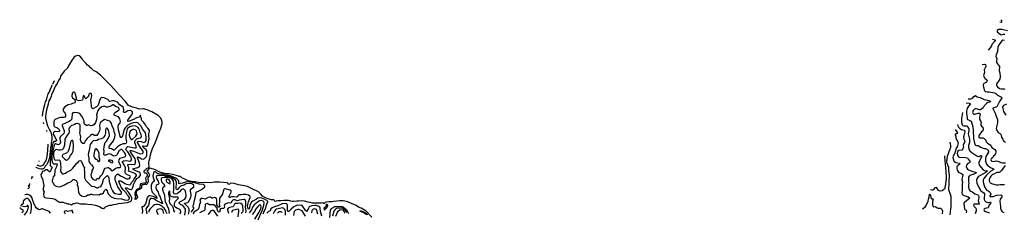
# Model space of a CAD drawing. Extents: x 2133489 to 2292442, y 756223 to 916462.
# Tile 280 of 463: x 2148102 to 2176142, y 881736 to 887216. Entities that reach past the tile are written whole.
import ezdxf

# ---------------------------------------------------------------- set-up
doc = ezdxf.new("R2010")
doc.units = 0

msp = doc.modelspace()

# ---------------------------------------------------------------- linework, layer by layer
at = {"layer": '0CON20XD'}
for points in [[(2176040, 887216), (2176059, 887189), (2176066, 887165), (2176063, 887145), (2176055, 887140), (2176015, 887147), (2176012, 887148)], [(2176235, 886900), (2176075, 886939), (2175985, 886934), (2175943, 886905), (2175938, 886885), (2175943, 886865), (2175980, 886840), (2176035, 886791), (2176055, 886787), (2176115, 886801), (2176155, 886801)], [(2175810, 886660), (2175885, 886646), (2175889, 886639), (2175860, 886595), (2175788, 886515), (2175777, 886475), (2175739, 886415), (2175684, 886353)], [(2176145, 886623), (2176105, 886631), (2176075, 886613), (2175993, 886515), (2175966, 886464), (2175958, 886432), (2175952, 886315), (2175909, 886215), (2175899, 886175), (2175926, 886116), (2175917, 886043), (2175922, 886002), (2176009, 885885), (2175996, 885765), (2176013, 885705), (2176029, 885595), (2176016, 885525), (2175977, 885463), (2175923, 885395), (2175916, 885375), (2175916, 885345), (2175944, 885305), (2176010, 885260), (2176055, 885250), (2176125, 885251), (2176157, 885237)], [(2158135, 881596), (2157965, 881767), (2157825, 881855), (2157752, 881882), (2157686, 881925), (2157485, 882014), (2157451, 882035), (2157315, 882058), (2157218, 882058), (2157035, 882042), (2156997, 882033), (2156906, 882036), (2156835, 882025), (2156805, 882013), (2156775, 881985), (2156765, 881986), (2156745, 882005), (2156735, 882007), (2156695, 881998), (2156555, 881993), (2156505, 882000), (2156445, 881993), (2156375, 882015), (2156320, 882020), (2156215, 882054), (2156127, 882063), (2156055, 882048), (2155995, 882056), (2155905, 882039), (2155865, 882043), (2155755, 882076), (2155625, 882076), (2155525, 882066), (2155455, 882065), (2155405, 882048), (2155377, 882047), (2155365, 882050), (2155358, 882075), (2155340, 882090), (2155265, 882095), (2155175, 882118), (2155086, 882155), (2155019, 882199), (2154970, 882255), (2154905, 882315), (2154726, 882406), (2154587, 882467), (2154505, 882491), (2154335, 882522), (2154205, 882558), (2154113, 882567), (2154092, 882558), (2154075, 882535), (2154055, 882530), (2154043, 882535), (2154030, 882565), (2154015, 882576), (2153805, 882595), (2153645, 882595), (2153535, 882574), (2153385, 882585), (2153235, 882579), (2153145, 882592), (2153087, 882607), (2152995, 882615), (2152904, 882635), (2152784, 882684), (2152724, 882714), (2152685, 882757), (2152645, 882758), (2152596, 882776), (2152525, 882790), (2152455, 882813), (2152345, 882831), (2152285, 882828), (2152239, 882841), (2152195, 882847), (2152095, 882875), (2152035, 882902), (2151965, 882944), (2151815, 882989), (2151788, 882982), (2151728, 882915), (2151731, 882895), (2151782, 882842), (2151794, 882805), (2151787, 882773), (2151755, 882720), (2151759, 882615), (2151743, 882565), (2151728, 882542), (2151711, 882529), (2151665, 882531), (2151631, 882519), (2151585, 882514), (2151574, 882495), (2151574, 882436), (2151560, 882410), (2151536, 882394), (2151464, 882366), (2151432, 882338), (2151418, 882312), (2151418, 882275), (2151459, 882165), (2151412, 882108), (2151395, 882098), (2151389, 882105), (2151410, 882205), (2151394, 882235), (2151388, 882265), (2151390, 882285), (2151420, 882365), (2151455, 882400), (2151498, 882412), (2151537, 882433), (2151542, 882525), (2151559, 882551), (2151585, 882563), (2151635, 882572), (2151695, 882572), (2151714, 882595), (2151695, 882715), (2151702, 882738), (2151737, 882775), (2151738, 882795), (2151728, 882825), (2151705, 882854), (2151663, 882853), (2151652, 882862), (2151650, 882885), (2151660, 882930), (2151698, 882942), (2151717, 882985), (2151776, 883014), (2151792, 883035), (2151777, 883115), (2151778, 883165), (2151785, 883205), (2151809, 883265), (2151825, 883375), (2151851, 883465), (2151868, 883495), (2151881, 883555), (2151956, 883715), (2152093, 884065), (2152114, 884105), (2152156, 884254), (2152158, 884305), (2152145, 884365), (2152122, 884412), (2152096, 884446), (2152045, 884495), (2151866, 884596), (2151735, 884651), (2151685, 884662), (2151646, 884676), (2151615, 884679), (2151505, 884666), (2151435, 884703), (2151315, 884727), (2151203, 884773), (2151107, 884897), (2150945, 885066), (2150697, 885347), (2150518, 885528), (2150399, 885635), (2150279, 885729), (2150207, 885775), (2150151, 885831), (2150115, 885849), (2150087, 885887), (2150035, 885921), (2149987, 885977), (2149955, 886004), (2149911, 886055), (2149888, 886098), (2149832, 886162), (2149795, 886188), (2149755, 886198), (2149691, 886179), (2149641, 886139), (2149573, 886047), (2149488, 885902), (2149465, 885842), (2149370, 885750), (2149264, 885606), (2149259, 885555), (2149203, 885487), (2149167, 885405), (2149123, 885337), (2149082, 885248), (2149068, 885195), (2149009, 885091), (2148994, 885035), (2148965, 884961), (2148933, 884905), (2148914, 884815), (2148862, 884655), (2148835, 884475), (2148838, 884415), (2148892, 884195), (2148945, 884099), (2148986, 884015), (2148998, 883975), (2149014, 883886), (2149017, 883795), (2149000, 883725), (2148995, 883634), (2148981, 883569), (2148946, 883285), (2148915, 883176), (2148875, 883095), (2148831, 883049), (2148800, 882995), (2148785, 882980), (2148755, 882966), (2148715, 882963), (2148655, 882976), (2148575, 883014), (2148561, 883017)], [(2175513, 885941), (2175575, 885951), (2175604, 885944), (2175621, 885925), (2175619, 885885), (2175572, 885788), (2175581, 885715), (2175557, 885653), (2175554, 885625), (2175574, 885564), (2175595, 885539), (2175641, 885505), (2175654, 885475), (2175633, 885437), (2175561, 885399), (2175536, 885365), (2175536, 885345), (2175565, 885217), (2175585, 885183), (2175605, 885170), (2175645, 885162), (2175715, 885162), (2175863, 885133), (2175897, 885117), (2175928, 885092), (2175950, 885065), (2176059, 885009), (2176068, 884988), (2176066, 884976), (2176010, 884890), (2175942, 884758), (2175925, 884741), (2175875, 884716), (2175819, 884701), (2175812, 884685), (2175886, 884555), (2175910, 884475), (2175953, 884377), (2175950, 884295), (2175916, 884155), (2175914, 884125), (2175921, 884085), (2175965, 884008), (2176034, 883965), (2176045, 883951), (2176053, 883933), (2176062, 883865), (2176097, 883815), (2176107, 883775), (2176115, 883765), (2176172, 883735)], [(2148752, 884473), (2148761, 884555), (2148788, 884695), (2148821, 884799), (2148834, 884875), (2148862, 884928), (2148904, 885076), (2148915, 885105), (2148950, 885160), (2148978, 885245), (2149015, 885315), (2149031, 885359)], [(2149049, 885394), (2149097, 885473), (2149101, 885479)], [(2150485, 881844), (2150530, 881875), (2150546, 881894), (2150664, 881936), (2150715, 881943), (2150769, 881961), (2150845, 881968), (2150915, 881989), (2151171, 882019), (2151245, 882039), (2151268, 882052), (2151285, 882075), (2151295, 882105), (2151293, 882135), (2151282, 882165), (2151255, 882225), (2151197, 882307), (2151124, 882395), (2151111, 882425), (2151125, 882434), (2151155, 882432), (2151215, 882397), (2151265, 882384), (2151285, 882386), (2151304, 882405), (2151315, 882427), (2151352, 882545), (2151385, 882605), (2151435, 882695), (2151502, 882738), (2151527, 882763), (2151541, 882795), (2151540, 882825), (2151529, 882855), (2151508, 882875), (2151433, 882903), (2151350, 882945), (2151325, 882965), (2151322, 882975), (2151465, 883009), (2151502, 883028), (2151524, 883055), (2151527, 883075), (2151518, 883135), (2151454, 883295), (2151453, 883315), (2151515, 883292), (2151569, 883259), (2151615, 883249), (2151655, 883262), (2151699, 883315), (2151719, 883365), (2151724, 883465), (2151702, 883512), (2151645, 883562), (2151611, 883595), (2151604, 883615), (2151606, 883624), (2151625, 883628), (2151685, 883616), (2151715, 883622), (2151739, 883641), (2151761, 883695), (2151785, 883835), (2151779, 883895), (2151783, 883965), (2151800, 884045), (2151794, 884074), (2151755, 884132), (2151714, 884164), (2151686, 884226), (2151635, 884289), (2151577, 884345), (2151569, 884365), (2151569, 884405), (2151550, 884445), (2151550, 884485), (2151535, 884486), (2151513, 884447), (2151501, 884439), (2151425, 884420), (2151345, 884377), (2151269, 884351), (2151225, 884326), (2151188, 884318), (2151183, 884323), (2151186, 884355), (2151208, 884398), (2151262, 884458), (2151297, 884513), (2151316, 884556), (2151317, 884577), (2151310, 884590), (2151255, 884630), (2151185, 884622), (2151105, 884574), (2151071, 884571), (2151062, 884592), (2151068, 884645), (2151062, 884705), (2151051, 884731), (2150958, 884798), (2150885, 884868), (2150835, 884893), (2150785, 884907), (2150745, 884910), (2150665, 884884), (2150653, 884893), (2150635, 884928), (2150615, 884945), (2150562, 884962), (2150505, 884994), (2150435, 885002), (2150419, 884995), (2150396, 884964), (2150335, 884784), (2150320, 884765), (2150285, 884738), (2150185, 884684), (2150175, 884686), (2150155, 884710), (2150144, 884736), (2150151, 884785), (2150124, 884925), (2150157, 885055), (2150145, 885105), (2150135, 885119), (2150115, 885128), (2150095, 885121), (2150082, 885105), (2150055, 885020), (2150025, 885002), (2149985, 884962), (2149962, 884985), (2149960, 885015), (2149950, 885025), (2149950, 885035), (2149925, 885060), (2149913, 885047), (2149902, 885005), (2149903, 884967), (2149895, 884930), (2149795, 884904), (2149735, 884923), (2149722, 884935), (2149717, 884985), (2149684, 885125), (2149669, 885145), (2149655, 885152), (2149625, 885150), (2149607, 885133), (2149595, 885107), (2149583, 885045), (2149593, 885015), (2149610, 884995), (2149669, 884949), (2149682, 884875), (2149668, 884852), (2149608, 884832), (2149565, 884812), (2149485, 884791), (2149434, 884766), (2149385, 884736), (2149346, 884694), (2149338, 884672), (2149341, 884625), (2149396, 884545), (2149405, 884515), (2149407, 884475), (2149386, 884445), (2149355, 884430), (2149265, 884433), (2149195, 884414), (2149115, 884377), (2149087, 884344), (2149075, 884305), (2149072, 884265), (2149076, 884205), (2149083, 884183), (2149104, 884164), (2149155, 884151), (2149184, 884134), (2149225, 884095), (2149240, 884065), (2149237, 884043), (2149225, 884029), (2149115, 884032), (2149085, 884023), (2149064, 884005), (2149059, 883955), (2149105, 883885), (2149130, 883815), (2149153, 883785), (2149157, 883775), (2149150, 883765), (2149125, 883755), (2149075, 883747), (2149049, 883711), (2149037, 883653), (2149021, 883515), (2149001, 883455), (2148983, 883345), (2148981, 883245), (2148969, 883175), (2148970, 883065), (2148984, 883045), (2149020, 883025), (2149022, 883015), (2148984, 882945), (2148975, 882902), (2148965, 882890), (2148955, 882889), (2148885, 882940), (2148865, 882946), (2148845, 882944), (2148799, 882911), (2148741, 882895), (2148729, 882851), (2148702, 882808), (2148710, 882755), (2148747, 882685), (2148760, 882645), (2148770, 882580), (2148785, 882495), (2148766, 882405), (2148773, 882365), (2148794, 882315), (2148782, 882265), (2148791, 882185), (2148799, 882165), (2148814, 882155), (2148856, 882144), (2149032, 882128), (2149111, 882111), (2149163, 882075), (2149215, 882029), (2149235, 882024), (2149343, 882023), (2149375, 882008), (2149425, 881998), (2149463, 881973), (2149485, 881970), (2149495, 881980), (2149505, 881980), (2149543, 881963), (2149562, 881962), (2149575, 881950), (2149585, 881950), (2149599, 881961), (2149625, 881990), (2149665, 881988), (2149695, 882000), (2149715, 882001), (2149765, 881996), (2149815, 881972), (2149865, 881978), (2149985, 881978), (2150047, 881963), (2150155, 881958), (2150256, 881934), (2150375, 881901), (2150445, 881852), (2150485, 881844)], [(2175109, 884963), (2175185, 884965), (2175219, 884975), (2175235, 884985), (2175270, 885030), (2175300, 885050), (2175323, 885057), (2175335, 885054), (2175373, 885023), (2175455, 885002), (2175565, 884941), (2175715, 884914), (2175739, 884899), (2175746, 884885), (2175738, 884872), (2175675, 884859), (2175632, 884835), (2175570, 884765), (2175536, 884704), (2175465, 884650), (2175435, 884647), (2175355, 884676), (2175315, 884678), (2175295, 884671), (2175275, 884656), (2175251, 884629), (2175243, 884605), (2175239, 884575), (2175244, 884555), (2175275, 884532), (2175305, 884531), (2175395, 884561), (2175430, 884560), (2175450, 884545), (2175457, 884517), (2175438, 884442), (2175440, 884395), (2175449, 884365), (2175478, 884315), (2175481, 884295), (2175472, 884245), (2175477, 884217), (2175490, 884191), (2175535, 884163), (2175540, 884090), (2175529, 884055), (2175495, 884023), (2175431, 883935), (2175418, 883905), (2175419, 883875), (2175439, 883859), (2175485, 883852), (2175535, 883857), (2175565, 883840), (2175615, 883787), (2175630, 883745), (2175665, 883699), (2175741, 883651), (2175785, 883584), (2175875, 883524), (2175902, 883485), (2175904, 883445), (2175894, 883406), (2175871, 883365), (2175836, 883334), (2175813, 883297), (2175764, 883255), (2175758, 883225), (2175764, 883205), (2175785, 883192), (2175855, 883181), (2175915, 883196), (2175954, 883194), (2175985, 883186), (2176045, 883149), (2176095, 883141), (2176177, 883143)], [(2151165, 882085), (2151205, 882092), (2151222, 882105), (2151228, 882125), (2151225, 882145), (2151197, 882195), (2151161, 882231), (2151130, 882285), (2151061, 882361), (2150993, 882455), (2150922, 882615), (2150925, 882625), (2150935, 882630), (2150985, 882628), (2151034, 882604), (2151095, 882557), (2151145, 882535), (2151235, 882521), (2151255, 882530), (2151291, 882589), (2151335, 882635), (2151363, 882687), (2151425, 882775), (2151429, 882795), (2151412, 882825), (2151345, 882861), (2151285, 882881), (2151217, 882895), (2151205, 882915), (2151206, 882944), (2151210, 883005), (2151183, 883077), (2151185, 883095), (2151219, 883101), (2151365, 883098), (2151395, 883114), (2151404, 883136), (2151399, 883215), (2151387, 883255), (2151317, 883367), (2151255, 883454), (2151247, 883475), (2151249, 883491), (2151275, 883497), (2151345, 883479), (2151485, 883418), (2151545, 883400), (2151595, 883406), (2151613, 883417), (2151622, 883435), (2151623, 883455), (2151612, 883485), (2151525, 883605), (2151453, 883725), (2151458, 883745), (2151485, 883764), (2151558, 883752), (2151605, 883729), (2151635, 883722), (2151661, 883729), (2151685, 883747), (2151699, 883775), (2151705, 883815), (2151706, 883865), (2151695, 883945), (2151675, 884015), (2151607, 884095), (2151551, 884201), (2151465, 884277), (2151425, 884288), (2151335, 884285), (2151275, 884258), (2151235, 884247), (2151185, 884219), (2151103, 884135), (2151077, 884095), (2151026, 883914), (2151005, 883873), (2150995, 883866), (2150985, 883868), (2150965, 883895), (2150939, 884015), (2150913, 884077), (2150908, 884175), (2150916, 884224), (2150959, 884285), (2150969, 884315), (2150953, 884395), (2150916, 884455), (2150811, 884495), (2150794, 884514), (2150792, 884535), (2150802, 884558), (2150832, 884588), (2150905, 884629), (2150931, 884655), (2150936, 884684), (2150913, 884715), (2150830, 884750), (2150775, 884798), (2150755, 884796), (2150695, 884759), (2150605, 884727), (2150575, 884728), (2150505, 884752), (2150475, 884751), (2150445, 884739), (2150365, 884681), (2150324, 884635), (2150315, 884615), (2150310, 884570), (2150289, 884505), (2150297, 884465), (2150288, 884375), (2150275, 884345), (2150265, 884294), (2150223, 884237), (2150187, 884203), (2150135, 884200), (2150065, 884226), (2150025, 884204), (2150005, 884202), (2149955, 884233), (2149946, 884246), (2149940, 884275), (2149942, 884315), (2149935, 884341), (2149905, 884394), (2149892, 884445), (2149835, 884521), (2149785, 884553), (2149745, 884564), (2149633, 884576), (2149611, 884565), (2149592, 884535), (2149591, 884425), (2149580, 884375), (2149568, 884355), (2149495, 884308), (2149445, 884295), (2149402, 884268), (2149322, 884235), (2149313, 884225), (2149314, 884205), (2149370, 884050), (2149373, 884015), (2149355, 883981), (2149265, 883896), (2149249, 883865), (2149242, 883815), (2149265, 883725), (2149255, 883693), (2149235, 883670), (2149208, 883652), (2149125, 883686), (2149107, 883683), (2149098, 883675), (2149081, 883635), (2149059, 883525), (2149032, 883455), (2149014, 883334), (2149017, 883217), (2149029, 883175), (2149045, 883137), (2149065, 883119), (2149085, 883114), (2149155, 883119), (2149165, 883105), (2149147, 883033), (2149105, 882935), (2149090, 882775), (2149055, 882747), (2149026, 882635), (2149026, 882606), (2149055, 882573), (2149075, 882528), (2149105, 882502), (2149142, 882482), (2149175, 882471), (2149235, 882462), (2149275, 882469), (2149375, 882514), (2149470, 882575), (2149515, 882581), (2149555, 882601), (2149625, 882669), (2149655, 882670), (2149714, 882644), (2149744, 882565), (2149743, 882525), (2149768, 882435), (2149763, 882385), (2149777, 882305), (2149794, 882265), (2149822, 882232), (2149865, 882205), (2149935, 882188), (2150005, 882205), (2150045, 882231), (2150087, 882233), (2150119, 882251), (2150146, 882254), (2150215, 882234), (2150315, 882239), (2150365, 882234), (2150405, 882260), (2150455, 882263), (2150485, 882293), (2150516, 882355), (2150555, 882398), (2150591, 882345), (2150600, 882305), (2150625, 882262), (2150665, 882210), (2150710, 882180), (2150795, 882140), (2150845, 882127), (2151005, 882120), (2151082, 882092), (2151165, 882085)], [(2175061, 884847), (2175145, 884840), (2175180, 884825), (2175121, 884759), (2175092, 884708), (2175079, 884665), (2175066, 884605), (2175066, 884545), (2175082, 884425), (2175087, 884397), (2175099, 884379), (2175123, 884363), (2175175, 884343), (2175196, 884326), (2175239, 884205), (2175259, 884085), (2175265, 883835), (2175306, 883666), (2175319, 883649), (2175346, 883636), (2175405, 883633), (2175431, 883621), (2175465, 883592), (2175565, 883556), (2175605, 883552), (2175639, 883539), (2175665, 883516), (2175688, 883475), (2175691, 883445), (2175620, 883325), (2175607, 883275), (2175603, 883195), (2175635, 883108), (2175671, 883061), (2175715, 883040), (2175765, 883004), (2175836, 882975), (2175848, 882965), (2175847, 882955), (2175755, 882905), (2175635, 882793), (2175559, 882695), (2175544, 882655), (2175538, 882605), (2175546, 882565), (2175582, 882465), (2175630, 882385), (2175710, 882330), (2175743, 882295), (2175756, 882255), (2175731, 882205), (2175735, 882190), (2175825, 882184), (2175933, 882227), (2176042, 882235), (2176064, 882225), (2176069, 882215), (2176069, 882165), (2176065, 882154), (2176025, 882114), (2176011, 882055), (2176036, 881905), (2176038, 881855), (2176056, 881795), (2176075, 881765), (2176105, 881741), (2176135, 881731)], [(2176206, 884815), (2176115, 884779), (2176092, 884735), (2176124, 884605), (2176185, 884499)], [(2174949, 884577), (2174923, 884407), (2174919, 884295), (2174943, 884223), (2174964, 884205), (2174986, 884196), (2175075, 884192), (2175108, 884158), (2175131, 884115), (2175132, 884065), (2175112, 883965), (2175151, 883815), (2175152, 883725), (2175125, 883635), (2175126, 883575), (2175142, 883512), (2175159, 883489), (2175215, 883439), (2175358, 883338), (2175405, 883325), (2175425, 883328), (2175475, 883353), (2175485, 883354), (2175497, 883345), (2175499, 883325), (2175485, 883285), (2175418, 883165), (2175414, 883145), (2175421, 883121), (2175440, 883065), (2175540, 882945), (2175575, 882922), (2175615, 882916), (2175645, 882924), (2175656, 882915), (2175635, 882885), (2175595, 882855), (2175426, 882764), (2175402, 882745), (2175360, 882685), (2175353, 882665), (2175363, 882553), (2175478, 882345), (2175558, 882288), (2175578, 882265), (2175581, 882235), (2175565, 882155), (2175571, 882101), (2175585, 882062), (2175621, 882031), (2175675, 882012), (2175698, 882012), (2175735, 882024), (2175751, 882021), (2175755, 882005), (2175743, 881973), (2175705, 881926), (2175688, 881882), (2175675, 881867), (2175595, 881848), (2175572, 881828), (2175562, 881805), (2175571, 881785), (2175605, 881754), (2175718, 881725)], [(2148789, 884254), (2148776, 884292)], [(2150925, 882248), (2150975, 882254), (2151001, 882275), (2151000, 882305), (2150895, 882465), (2150845, 882585), (2150823, 882655), (2150818, 882725), (2150836, 882784), (2150865, 882816), (2150895, 882828), (2150975, 882771), (2151037, 882747), (2151120, 882695), (2151155, 882685), (2151195, 882689), (2151225, 882702), (2151248, 882725), (2151256, 882745), (2151251, 882765), (2151238, 882775), (2151142, 882812), (2151117, 882837), (2151103, 882863), (2151102, 882905), (2151117, 882975), (2151115, 883005), (2151078, 883085), (2151031, 883165), (2151034, 883185), (2151062, 883198), (2151155, 883207), (2151195, 883196), (2151235, 883195), (2151265, 883205), (2151286, 883225), (2151289, 883265), (2151274, 883305), (2151185, 883452), (2151138, 883505), (2151129, 883535), (2151154, 883586), (2151185, 883605), (2151375, 883567), (2151412, 883568), (2151428, 883575), (2151423, 883615), (2151377, 883715), (2151378, 883755), (2151395, 883781), (2151435, 883822), (2151465, 883837), (2151537, 883855), (2151563, 883875), (2151569, 883895), (2151562, 883945), (2151535, 884003), (2151511, 884085), (2151495, 884117), (2151472, 884145), (2151414, 884185), (2151325, 884196), (2151235, 884167), (2151175, 884118), (2151166, 884104), (2151141, 884025), (2151122, 883915), (2151122, 883835), (2151140, 883745), (2151134, 883706), (2151125, 883695), (2151103, 883687), (2151045, 883680), (2150970, 883660), (2150884, 883596), (2150795, 883508), (2150775, 883507), (2150720, 883540), (2150663, 883553), (2150651, 883565), (2150646, 883595), (2150655, 883626), (2150778, 883772), (2150808, 883875), (2150821, 883945), (2150790, 884025), (2150787, 884097), (2150740, 884185), (2150730, 884235), (2150716, 884266), (2150688, 884308), (2150665, 884326), (2150601, 884345), (2150555, 884368), (2150520, 884375), (2150412, 884298), (2150393, 884277), (2150373, 884205), (2150387, 884115), (2150375, 884055), (2150336, 883974), (2150295, 883923), (2150275, 883917), (2150235, 883919), (2150185, 883947), (2150155, 883945), (2150118, 883922), (2150025, 883835), (2149976, 883775), (2149952, 883725), (2149925, 883694), (2149902, 883695), (2149864, 883724), (2149851, 883741), (2149835, 883795), (2149839, 883885), (2149816, 883995), (2149825, 884045), (2149826, 884216), (2149815, 884231), (2149762, 884262), (2149745, 884264), (2149695, 884252), (2149651, 884229), (2149579, 884205), (2149545, 884178), (2149519, 884145), (2149504, 884105), (2149507, 884035), (2149498, 883985), (2149451, 883935), (2149389, 883815), (2149376, 883645), (2149360, 883585), (2149339, 883541), (2149308, 883515), (2149265, 883504), (2149215, 883505), (2149145, 883524), (2149125, 883516), (2149096, 883486), (2149072, 883445), (2149065, 883415), (2149062, 883345), (2149075, 883276), (2149091, 883241), (2149115, 883222), (2149215, 883225), (2149235, 883218), (2149246, 883206), (2149263, 883125), (2149264, 883064), (2149277, 883025), (2149266, 882915), (2149275, 882885), (2149315, 882828), (2149345, 882826), (2149405, 882846), (2149444, 882875), (2149505, 882903), (2149555, 882936), (2149613, 882987), (2149729, 883131), (2149770, 883165), (2149795, 883200), (2149805, 883204), (2149845, 883207), (2149855, 883198), (2149922, 883041), (2149948, 883018), (2149952, 883005), (2149940, 882965), (2149950, 882885), (2149943, 882785), (2149952, 882715), (2149986, 882645), (2150125, 882502), (2150155, 882484), (2150225, 882468), (2150295, 882435), (2150315, 882436), (2150345, 882452), (2150415, 882472), (2150435, 882494), (2150464, 882565), (2150482, 882635), (2150484, 882676), (2150575, 882762), (2150605, 882781), (2150620, 882765), (2150645, 882709), (2150653, 882613), (2150677, 882515), (2150698, 882438), (2150741, 882345), (2150775, 882300), (2150825, 882273), (2150925, 882248)], [(2150265, 882651), (2150279, 882661), (2150297, 882695), (2150315, 882699), (2150345, 882692), (2150365, 882702), (2150411, 882769), (2150457, 882823), (2150514, 882966), (2150535, 882988), (2150615, 883009), (2150635, 883008), (2150676, 882976), (2150706, 882935), (2150735, 882919), (2150768, 882932), (2150835, 882990), (2150895, 883008), (2150965, 883014), (2150975, 883021), (2150981, 883045), (2150977, 883065), (2150921, 883175), (2150930, 883225), (2150967, 883273), (2151025, 883298), (2151095, 883315), (2151117, 883333), (2151123, 883355), (2151117, 883387), (2151090, 883435), (2151015, 883519), (2150995, 883528), (2150968, 883518), (2150935, 883495), (2150870, 883370), (2150855, 883355), (2150825, 883342), (2150795, 883335), (2150765, 883340), (2150705, 883380), (2150665, 883395), (2150625, 883390), (2150555, 883365), (2150505, 883365), (2150497, 883387), (2150505, 883475), (2150502, 883525), (2150516, 883654), (2150540, 883720), (2150575, 883757), (2150625, 883835), (2150655, 883925), (2150654, 883984), (2150644, 884036), (2150621, 884095), (2150595, 884126), (2150575, 884133), (2150565, 884123), (2150549, 884085), (2150543, 883995), (2150527, 883925), (2150491, 883865), (2150465, 883845), (2150425, 883823), (2150345, 883811), (2150295, 883778), (2150265, 883773), (2150205, 883780), (2150190, 883770), (2150155, 883731), (2150110, 883665), (2150082, 883495), (2150057, 883435), (2150055, 883375), (2150073, 883275), (2150069, 883225), (2150075, 883205), (2150104, 883135), (2150145, 883091), (2150186, 883035), (2150200, 883005), (2150197, 882983), (2150155, 882925), (2150153, 882875), (2150128, 882798), (2150135, 882755), (2150147, 882725), (2150185, 882678), (2150225, 882656), (2150265, 882651)], [(2174807, 884232), (2174816, 884195), (2174839, 884159), (2174877, 884117), (2174925, 884090), (2175002, 884072), (2175017, 884057), (2175016, 884035), (2174986, 883916), (2174984, 883884), (2174989, 883815), (2175012, 883775), (2175015, 883750), (2175008, 883722), (2174973, 883657), (2174971, 883635), (2174979, 883595), (2174964, 883545), (2174935, 883508), (2174845, 883498), (2174815, 883473), (2174805, 883451), (2174802, 883412), (2174821, 883341), (2174835, 883318), (2174855, 883304), (2175035, 883299), (2175094, 883284), (2175111, 883251), (2175162, 883195), (2175171, 883175), (2175170, 883165), (2175158, 883152), (2175100, 883120), (2175068, 883075), (2175059, 883035), (2175072, 882992), (2175092, 882965), (2175125, 882944), (2175245, 882893), (2175315, 882879), (2175338, 882865), (2175339, 882855), (2175329, 882845), (2175273, 882817), (2175185, 882795), (2175158, 882782), (2175143, 882767), (2175125, 882735), (2175118, 882705), (2175118, 882645), (2175125, 882605), (2175131, 882565), (2175121, 882515), (2175123, 882455), (2175145, 882389), (2175164, 882355), (2175185, 882335), (2175248, 882308), (2175306, 882265), (2175385, 882231), (2175406, 882215), (2175418, 882195), (2175420, 882145), (2175396, 882075), (2175427, 881965), (2175335, 881970), (2175285, 881966), (2175271, 881955), (2175269, 881935), (2175277, 881915), (2175329, 881855), (2175345, 881815), (2175344, 881775), (2175308, 881695)], [(2148885, 884023), (2148877, 884047), (2148871, 884060)], [(2151285, 883806), (2151305, 883811), (2151414, 883906), (2151447, 883955), (2151442, 884015), (2151426, 884056), (2151405, 884077), (2151365, 884095), (2151324, 884095), (2151283, 884077), (2151251, 884045), (2151226, 883994), (2151216, 883935), (2151245, 883846), (2151275, 883811), (2151285, 883806)], [(2174748, 884088), (2174756, 884076), (2174814, 884005), (2174789, 883975), (2174746, 883954), (2174744, 883935), (2174764, 883905), (2174763, 883887), (2174759, 883865), (2174775, 883819), (2174822, 883742), (2174827, 883725), (2174821, 883675), (2174810, 883615), (2174775, 883565), (2174732, 883415), (2174685, 883335), (2174678, 883292), (2174703, 883203), (2174715, 883185), (2174765, 883155), (2174862, 883132), (2174878, 883118), (2174868, 883095), (2174815, 883065), (2174800, 883050), (2174790, 883025), (2174789, 882995), (2174801, 882931), (2174835, 882879), (2174855, 882865), (2174934, 882835), (2174960, 882815), (2174964, 882805), (2174936, 882666), (2174949, 882585), (2174942, 882535), (2174945, 882498), (2174945, 882375), (2174934, 882285), (2174944, 882254), (2174961, 882235), (2175002, 882212), (2175116, 882175), (2175155, 882149), (2175161, 882135), (2175065, 882065), (2174998, 882002), (2174991, 881975), (2175005, 881835), (2175015, 881819), (2175054, 881794), (2175068, 881775), (2175053, 881725)], [(2148593, 883084), (2148655, 883055), (2148685, 883052), (2148745, 883064), (2148769, 883081), (2148796, 883114), (2148809, 883145), (2148851, 883205), (2148880, 883320), (2148899, 883495), (2148916, 883679)], [(2149435, 883224), (2149460, 883230), (2149504, 883265), (2149551, 883349), (2149588, 883395), (2149629, 883475), (2149634, 883635), (2149627, 883745), (2149619, 883769), (2149605, 883781), (2149585, 883781), (2149565, 883770), (2149545, 883730), (2149509, 883555), (2149480, 883470), (2149431, 883419), (2149335, 883379), (2149308, 883345), (2149314, 883325), (2149365, 883264), (2149385, 883247), (2149435, 883224)], [(2174598, 881665), (2174613, 881757), (2174630, 881895), (2174627, 882185), (2174614, 882245), (2174567, 882375), (2174581, 882795), (2174559, 882925), (2174561, 883015), (2174518, 883125), (2174509, 883185), (2174511, 883249), (2174526, 883335), (2174605, 883541), (2174615, 883575), (2174616, 883635), (2174600, 883730)], [(2150345, 883177), (2150365, 883182), (2150386, 883214), (2150384, 883245), (2150367, 883295), (2150365, 883405), (2150336, 883486), (2150301, 883531), (2150285, 883544), (2150275, 883544), (2150255, 883528), (2150235, 883480), (2150217, 883375), (2150217, 883325), (2150233, 883285), (2150255, 883254), (2150268, 883248), (2150295, 883251), (2150335, 883184), (2150345, 883177)], [(2174438, 883340), (2174445, 883205), (2174471, 883015), (2174485, 882765), (2174484, 882706), (2174461, 882471), (2174437, 882403), (2174415, 882371), (2174372, 882348), (2174315, 882341), (2174287, 882347), (2174270, 882360), (2174225, 882431), (2174205, 882446), (2174163, 882435), (2174114, 882375), (2174095, 882365), (2174075, 882362), (2174041, 882375), (2174040, 882376)], [(2148649, 883189), (2148655, 883192), (2148655, 883198)], [(2150733, 883147), (2150745, 883150), (2150757, 883165), (2150756, 883185), (2150735, 883208), (2150685, 883222), (2150640, 883215), (2150628, 883205), (2150634, 883194), (2150655, 883187), (2150695, 883156), (2150733, 883147)], [(2176171, 883065), (2176138, 883032), (2176066, 882925), (2176015, 882878), (2175995, 882869), (2175925, 882864), (2175865, 882828), (2175812, 882808), (2175785, 882791), (2175759, 882761), (2175732, 882715), (2175714, 882665), (2175711, 882635), (2175719, 882609), (2175739, 882579), (2175775, 882556), (2175804, 882546), (2175915, 882519), (2175975, 882519), (2176025, 882528), (2176145, 882528)], [(2148445, 882723), (2148452, 882728), (2148465, 882753), (2148469, 882735), (2148451, 882719), (2148439, 882695), (2148432, 882688)], [(2152995, 881735), (2153007, 881765), (2153055, 881821), (2153065, 881845), (2153062, 881865), (2153042, 881895), (2153036, 881915), (2153062, 881965), (2153073, 882045), (2153114, 882225), (2153124, 882305), (2153135, 882315), (2153176, 882325), (2153265, 882371), (2153315, 882416), (2153365, 882450), (2153372, 882465), (2153371, 882485), (2153355, 882506), (2153323, 882523), (2153209, 882539), (2153091, 882575), (2152865, 882598), (2152822, 882592), (2152735, 882566), (2152680, 882560), (2152645, 882546), (2152634, 882555), (2152638, 882608), (2152630, 882635), (2152578, 882688), (2152549, 882709), (2152395, 882774), (2152285, 882788), (2152165, 882817), (2152075, 882825), (2152012, 882852), (2151965, 882885), (2151935, 882888), (2151920, 882880), (2151908, 882862), (2151896, 882775), (2151899, 882725), (2151927, 882645), (2151928, 882625), (2151920, 882610), (2151875, 882575), (2151846, 882505), (2151849, 882415), (2151861, 882335), (2151876, 882305), (2151995, 882185), (2152010, 882135), (2152005, 882130), (2151988, 882135), (2151945, 882171), (2151905, 882188), (2151815, 882207), (2151775, 882200), (2151751, 882179), (2151733, 882147), (2151696, 882005), (2151682, 881978), (2151625, 881899), (2151605, 881891), (2151578, 881892), (2151601, 881785), (2151587, 881705)], [(2152908, 881685), (2152928, 881755), (2152929, 881825), (2152899, 881879), (2152813, 881965), (2152800, 881985), (2152800, 881995), (2152892, 882018), (2152915, 882039), (2152929, 882071), (2152976, 882155), (2152988, 882215), (2152988, 882245), (2152966, 882335), (2152968, 882372), (2152987, 882403), (2153057, 882463), (2153064, 882495), (2153058, 882515), (2153035, 882531), (2153005, 882542), (2152864, 882555), (2152825, 882540), (2152775, 882508), (2152685, 882479), (2152644, 882445), (2152605, 882397), (2152575, 882376), (2152565, 882384), (2152560, 882405), (2152570, 882595), (2152561, 882621), (2152540, 882650), (2152486, 882695), (2152425, 882731), (2152354, 882754), (2152275, 882759), (2152231, 882769), (2152165, 882785), (2152085, 882774), (2152025, 882783), (2152002, 882768), (2151991, 882739), (2152001, 882695), (2152044, 882625), (2152063, 882547), (2152055, 882533), (2152014, 882515), (2151991, 882495), (2151982, 882465), (2151983, 882435), (2152006, 882365), (2152042, 882305), (2152067, 882235), (2152102, 882175), (2152120, 882105), (2152161, 882025), (2152168, 881975), (2152120, 882005), (2151985, 882068), (2151922, 882115), (2151865, 882130), (2151829, 882125), (2151805, 882104), (2151788, 882065), (2151788, 882005), (2151771, 881939), (2151697, 881833), (2151699, 881795), (2151720, 881695)], [(2152805, 881655), (2152825, 881785), (2152821, 881825), (2152809, 881849), (2152745, 881926), (2152685, 881955), (2152639, 881995), (2152645, 882015), (2152662, 882035), (2152806, 882114), (2152835, 882155), (2152845, 882185), (2152847, 882217), (2152825, 882335), (2152815, 882359), (2152775, 882394), (2152734, 882395), (2152705, 882378), (2152651, 882319), (2152585, 882264), (2152535, 882250), (2152505, 882257), (2152487, 882275), (2152482, 882295), (2152494, 882405), (2152495, 882555), (2152479, 882619), (2152449, 882665), (2152417, 882695), (2152335, 882729), (2152295, 882729), (2152215, 882730), (2152155, 882719), (2152133, 882695), (2152128, 882655), (2152136, 882605), (2152199, 882549), (2152225, 882495), (2152225, 882474), (2152191, 882445), (2152171, 882419), (2152166, 882375), (2152225, 882224), (2152231, 882095), (2152242, 882045), (2152336, 881836), (2152355, 881705)], [(2148344, 882465), (2148358, 882478), (2148365, 882472), (2148370, 882445), (2148366, 882424), (2148355, 882412), (2148321, 882408)], [(2148380, 882557), (2148381, 882535), (2148376, 882505), (2148365, 882480), (2148361, 882501), (2148362, 882511)], [(2152375, 882548), (2152388, 882562), (2152390, 882585), (2152383, 882615), (2152365, 882645), (2152325, 882675), (2152295, 882675), (2152278, 882665), (2152270, 882655), (2152269, 882635), (2152295, 882594), (2152355, 882551), (2152375, 882548)], [(2148979, 881715), (2148943, 881763), (2148755, 881839), (2148733, 881837), (2148665, 881809), (2148635, 881811), (2148575, 881862), (2148554, 881895), (2148505, 881996), (2148472, 882075), (2148455, 882135), (2148431, 882181), (2148395, 882218), (2148365, 882237), (2148335, 882247), (2148294, 882246), (2148255, 882233), (2148251, 882230)], [(2152669, 881691), (2152689, 881745), (2152684, 881795), (2152664, 881815), (2152592, 881842), (2152548, 881868), (2152518, 881895), (2152510, 881920), (2152507, 881973), (2152519, 882015), (2152541, 882049), (2152613, 882125), (2152623, 882155), (2152602, 882165), (2152575, 882168), (2152475, 882165), (2152414, 882184), (2152391, 882215), (2152380, 882325), (2152365, 882347), (2152354, 882335), (2152342, 882298), (2152338, 882255), (2152364, 882145), (2152357, 882045), (2152379, 881989), (2152442, 881922), (2152470, 881860), (2152482, 881785), (2152512, 881735)], [(2155038, 881692), (2155052, 881738), (2155108, 881865), (2155133, 881957), (2155167, 882025), (2155168, 882045), (2155139, 882075), (2155075, 882110), (2154995, 882137), (2154925, 882148), (2154885, 882138), (2154845, 882108), (2154745, 882053), (2154705, 882021), (2154655, 881935), (2154646, 881864), (2154622, 881828), (2154615, 881824), (2154605, 881835), (2154594, 881915), (2154596, 881954), (2154616, 882035), (2154661, 882155), (2154664, 882175), (2154654, 882195), (2154622, 882222), (2154555, 882241), (2154465, 882246), (2154405, 882232), (2154345, 882231), (2154323, 882215), (2154295, 882179), (2154275, 882170), (2154195, 882179), (2154135, 882173), (2154075, 882159), (2154062, 882172), (2154064, 882195), (2154123, 882305), (2154129, 882325), (2154126, 882345), (2154097, 882365), (2153955, 882406), (2153931, 882399), (2153909, 882371), (2153873, 882255), (2153857, 882223), (2153811, 882169), (2153795, 882135), (2153789, 882075), (2153791, 882025), (2153778, 881965), (2153798, 881902), (2153785, 881882), (2153765, 881883), (2153716, 881945), (2153712, 881965), (2153720, 882015), (2153714, 882095), (2153703, 882125), (2153675, 882152), (2153644, 882156), (2153595, 882136), (2153575, 882134), (2153544, 882164), (2153521, 882171), (2153465, 882154), (2153386, 882114), (2153305, 882127), (2153275, 882126), (2153251, 882109), (2153235, 882085), (2153247, 882025), (2153219, 881955), (2153206, 881865), (2153196, 881834), (2153155, 881795), (2153063, 881737)], [(2173815, 881831), (2173835, 881841), (2173895, 881898), (2173913, 881925), (2173972, 882055), (2173983, 882107), (2174005, 882165), (2174015, 882251), (2174035, 882239), (2174043, 882225), (2174054, 882155), (2174063, 882133), (2174075, 882122), (2174110, 882115), (2174121, 882105), (2174098, 882045), (2174093, 882015), (2174095, 881955), (2174110, 881910), (2174135, 881894), (2174185, 881898), (2174235, 881860), (2174255, 881853), (2174325, 881850), (2174355, 881830), (2174375, 881801), (2174382, 881765), (2174374, 881694)], [(2148241, 881655), (2148301, 881745), (2148332, 881808), (2148350, 881895), (2148345, 881920), (2148335, 881932), (2148325, 881936), (2148295, 881902), (2148235, 881890), (2148127, 881917)], [(2148408, 881689), (2148428, 881772), (2148441, 881875), (2148434, 881944), (2148406, 882035), (2148373, 882093), (2148355, 882113), (2148325, 882125), (2148295, 882126), (2148255, 882113), (2148235, 882099), (2148202, 882055), (2148202, 881985), (2148195, 881971), (2148179, 881961), (2148145, 881962)], [(2152305, 881694), (2152265, 881764), (2152245, 881815), (2152216, 881856), (2152125, 881925), (2152085, 881944), (2152025, 881958), (2151985, 881958), (2151943, 881947), (2151905, 881924), (2151805, 881821), (2151779, 881775), (2151780, 881735)], [(2154540, 881725), (2154555, 881775), (2154537, 881885), (2154546, 881945), (2154544, 882044), (2154525, 882090), (2154515, 882099), (2154495, 882103), (2154355, 882079), (2154305, 882062), (2154225, 882090), (2154195, 882090), (2154168, 882078), (2154150, 882060), (2154115, 881995), (2154052, 882008), (2153968, 881975), (2153941, 881959), (2153929, 881941), (2153933, 881885), (2153917, 881843), (2153855, 881843), (2153821, 881835), (2153805, 881806), (2153799, 881751), (2153785, 881740), (2153765, 881746), (2153745, 881765), (2153715, 881862), (2153655, 881939), (2153635, 881946), (2153555, 881945), (2153511, 881951), (2153485, 881960), (2153445, 881986), (2153415, 881979), (2153396, 881965), (2153384, 881945), (2153377, 881825), (2153370, 881805), (2153345, 881779), (2153275, 881753), (2153223, 881717)], [(2154409, 881701), (2154455, 881750), (2154465, 881771), (2154459, 881929), (2154440, 881960), (2154395, 881984), (2154353, 881993), (2154313, 881983), (2154255, 881989), (2154235, 881985), (2154217, 881965), (2154192, 881908), (2154175, 881888), (2154075, 881877), (2154036, 881854), (2154022, 881828), (2154019, 881805), (2154046, 881715)], [(2154872, 881485), (2155017, 881805), (2155058, 881935), (2155065, 882015), (2155055, 882035), (2155035, 882051), (2154975, 882068), (2154935, 882062), (2154871, 882025), (2154784, 881946), (2154751, 881909), (2154731, 881879), (2154703, 881807), (2154635, 881720)], [(2154802, 881538), (2154923, 881743), (2154968, 881845), (2154974, 881894), (2154973, 881925), (2154965, 881941), (2154945, 881946), (2154925, 881938), (2154889, 881911), (2154834, 881845), (2154778, 881742), (2154722, 881675)], [(2156705, 881625), (2156671, 881755), (2156657, 881857), (2156645, 881884), (2156625, 881901), (2156555, 881925), (2156505, 881930), (2156426, 881916), (2156368, 881905), (2156345, 881892), (2156323, 881855), (2156290, 881770), (2156275, 881761), (2156255, 881779), (2156145, 881931), (2156122, 881938), (2156072, 881928), (2156005, 881941), (2155905, 881892), (2155832, 881828), (2155785, 881775), (2155745, 881748), (2155731, 881785), (2155731, 881941), (2155705, 881974), (2155665, 881985), (2155578, 881972), (2155455, 881921), (2155356, 881894), (2155294, 881866), (2155257, 881833), (2155237, 881775), (2155186, 881754), (2155136, 881715)], [(2156785, 881792), (2156778, 881805), (2156776, 881865), (2156789, 881885), (2156819, 881901), (2156839, 881921), (2156842, 881945), (2156829, 881965), (2156835, 881971), (2156845, 881969), (2156868, 881945), (2156866, 881915), (2156835, 881851), (2156805, 881828), (2156792, 881828), (2156798, 881815), (2156785, 881792)], [(2157479, 881695), (2157451, 881751), (2157416, 881796), (2157325, 881883), (2157285, 881896), (2157215, 881888), (2157062, 881888), (2157034, 881876), (2156971, 881835), (2156943, 881795), (2156920, 881585)], [(2148165, 881722), (2148198, 881755), (2148206, 881785), (2148195, 881801), (2148160, 881820), (2148125, 881850), (2148102, 881853)], [(2149620, 881705), (2149595, 881800), (2149579, 881781), (2149555, 881773), (2149515, 881772), (2149475, 881762), (2149425, 881778), (2149385, 881768), (2149370, 881755), (2149370, 881745), (2149396, 881695)], [(2152204, 881705), (2152188, 881775), (2152175, 881800), (2152145, 881827), (2152125, 881835), (2152055, 881824), (2152032, 881815), (2152010, 881795), (2152001, 881775), (2152001, 881755), (2152045, 881675)], [(2153063, 881737), (2153045, 881682)], [(2153745, 881622), (2153645, 881762), (2153611, 881791), (2153579, 881791), (2153545, 881776), (2153465, 881677)], [(2154321, 881605), (2154346, 881766), (2154345, 881795), (2154335, 881820), (2154315, 881828), (2154167, 881783), (2154141, 881759), (2154138, 881728)], [(2155670, 881655), (2155670, 881755), (2155648, 881818), (2155625, 881847), (2155585, 881859), (2155417, 881823), (2155385, 881808), (2155355, 881770), (2155325, 881693)], [(2155581, 881725), (2155565, 881744), (2155545, 881752), (2155485, 881745), (2155448, 881715)], [(2156239, 881625), (2156145, 881778), (2156055, 881817), (2156020, 881820), (2155957, 881793), (2155917, 881755), (2155896, 881645)], [(2156595, 881685), (2156568, 881785), (2156555, 881811), (2156529, 881829), (2156495, 881832), (2156458, 881822), (2156432, 881798), (2156421, 881775), (2156415, 881725)], [(2157415, 881723), (2157380, 881785), (2157335, 881829), (2157305, 881851), (2157275, 881858), (2157125, 881843), (2157105, 881835), (2157074, 881805), (2157052, 881765), (2157011, 881625)], [(2157357, 881715), (2157350, 881745), (2157334, 881775), (2157305, 881796), (2157255, 881803), (2157218, 881795), (2157178, 881772), (2157153, 881745), (2157097, 881615)], [(2157995, 881668), (2157966, 881675), (2157898, 881718), (2157793, 881767), (2157800, 881775), (2157825, 881778), (2157945, 881727), (2157994, 881685), (2158000, 881675), (2157995, 881668)]]:
    msp.add_lwpolyline(points, dxfattribs=at)

doc.saveas('drawing.dxf')
